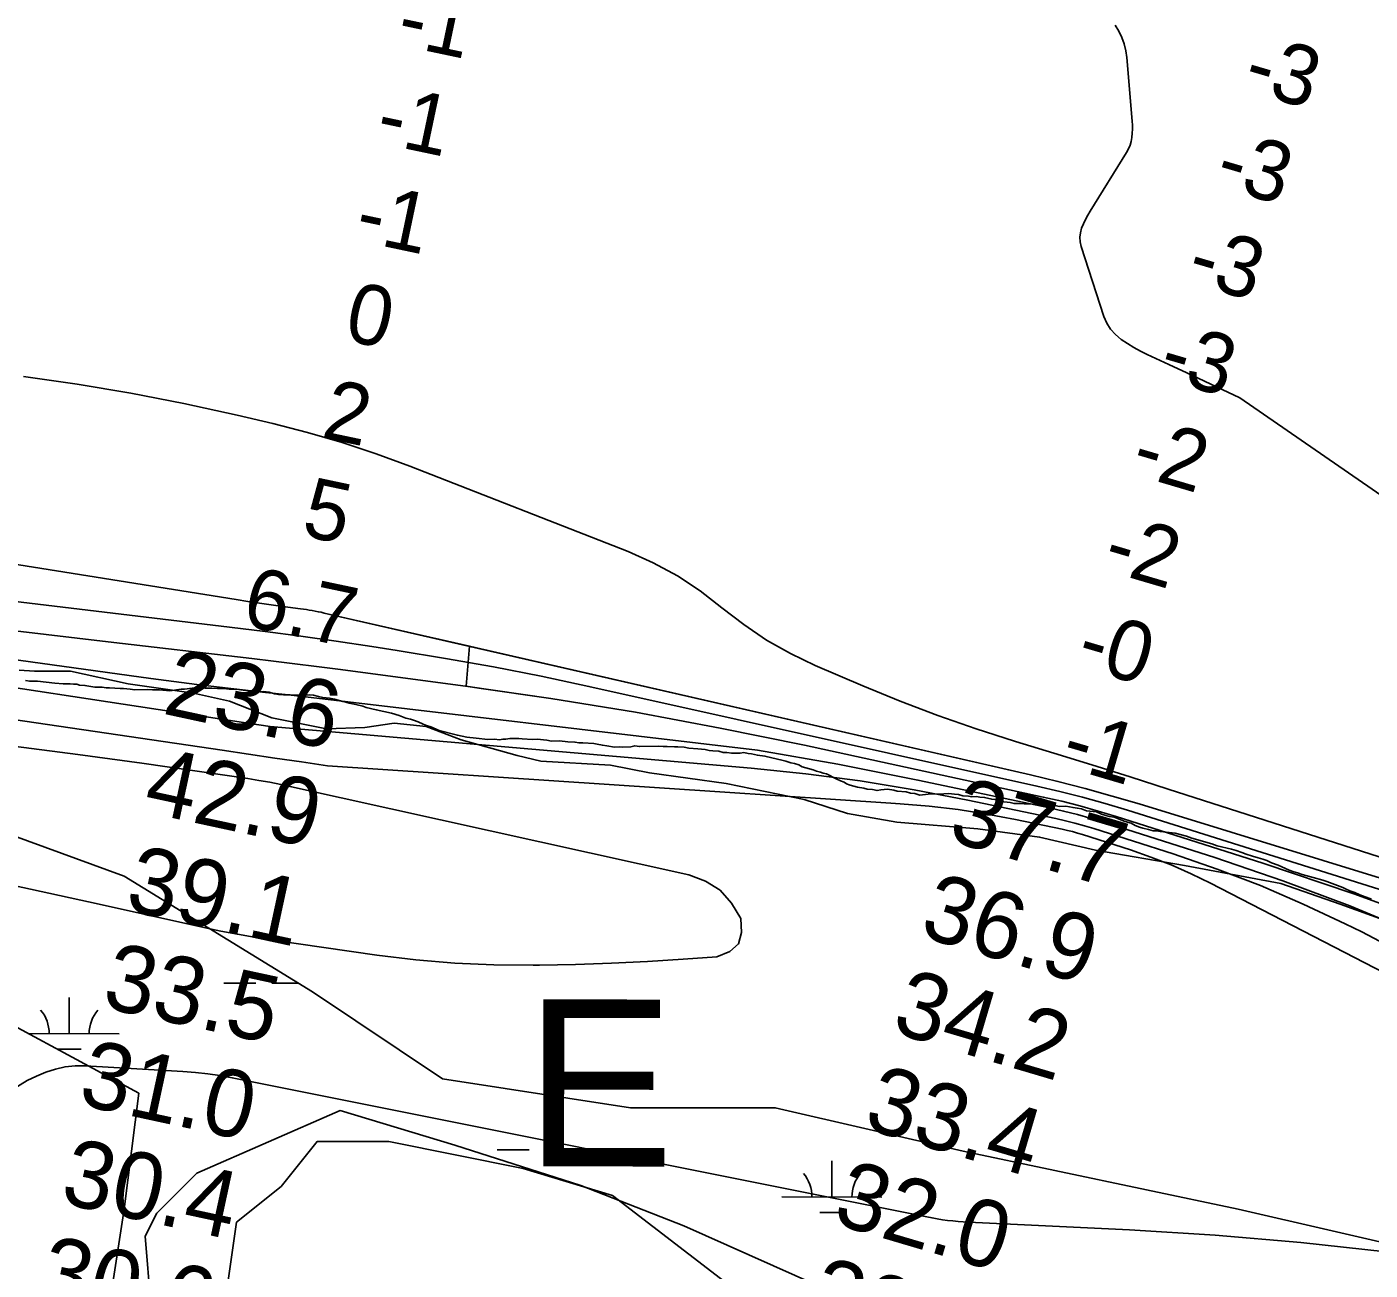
# Model space of a CAD drawing. Extents: x 3219052 to 3256913, y 800770 to 826146.
# Drawn here: x 3234706 to 3236049, y 814457 to 815700 of the extents above; entities that cross this region are included whole.
import ezdxf

# ---------------------------------------------------------------- set-up
doc = ezdxf.new("R2010")
doc.units = 0
for name, color, linetype in [('V-RIVR-EDGE', 7, 'Continuous'), ('V-RIVR-IDEN', 7, 'Continuous'), ('V-RIVR-RANG', 7, 'Continuous'), ('V-SITE-VEGE', 7, 'Continuous'), ('V-TOPO-DPTH', 7, 'Continuous'), ('V-TOPO-MAJR', 7, 'Continuous'), ('V-TOPO-MINR', 7, 'Continuous'), ('V-TOPO-SHOR', 7, 'Continuous'), ('V-TOPO-WATR', 7, 'Continuous'), ('V-WETL-SWMP', 7, 'Continuous')]:
    doc.layers.add(name, color=color, linetype=linetype)

msp = doc.modelspace()

# ---------------------------------------------------------------- linework, layer by layer
at = {"layer": 'V-RIVR-EDGE'}
for points in [[(3234698, 815057.3), (3234713.4, 815056.1), (3234749.4, 815056), (3234807.1, 815043.6), (3234872.3, 815034.3), (3234908.3, 815026.3), (3234950.9, 815009.6), (3235005.5, 814998.4), (3235043.8, 814999.9), (3235073.1, 815004.2), (3235105.1, 815000.9), (3235140.2, 814987.4), (3235196.3, 814971.9), (3235220, 814966.3), (3235289.6, 814962.1), (3235328.7, 814954.5), (3235405.4, 814943.7), (3235483.2, 814927.7), (3235526.7, 814913.7), (3235576.1, 814905.3), (3235657.1, 814898.4), (3235718.8, 814890.3), (3235774.9, 814877.1), (3235863.8, 814861.9)], [(3235863.8, 814861.9), (3235960.2, 814843.9), (3236019.4, 814823.2), (3236113.4, 814789.3), (3236188.5, 814757.9), (3236325.9, 814697.9), (3236414.4, 814656.9), (3236512.7, 814612.4), (3236607.1, 814563.5), (3236663.1, 814531.8), (3236711.3, 814500), (3236764.2, 814472.6), (3236841.6, 814432.5)]]:
    msp.add_lwpolyline(points, dxfattribs=at)
at = {"layer": 'V-SITE-VEGE'}
for points in [[(3234704.3, 815046.9), (3234708.6, 815046.1), (3234716.2, 815046.2), (3234733.8, 815044.2), (3234741.9, 815043.4), (3234749, 815043.5), (3234752.3, 815043.1), (3234755.7, 815043.2), (3234758.5, 815042.3), (3234763.8, 815041.9), (3234773.8, 815040.2), (3234780.9, 815040.3), (3234785.2, 815039.5), (3234788.5, 815039.5), (3234798.9, 815038.8), (3234802.3, 815038.8), (3234808.9, 815038), (3234813.7, 815037.6), (3234826, 815037.9), (3234831.3, 815037.5), (3234838.4, 815037.6), (3234848.8, 815036.4), (3234860.2, 815038), (3234863.5, 815038.1), (3234871.1, 815039.2), (3234877.3, 815039.8), (3234883.9, 815039), (3234890.6, 815039.1), (3234896.3, 815038.7), (3234902.9, 815038.9), (3234908.2, 815038), (3234915.3, 815038.1), (3234922, 815037.3), (3234927.2, 815036.5), (3234931.5, 815036.5), (3234934.3, 815035.6), (3234942.4, 815035.8), (3234948.1, 815035), (3234953.4, 815033.6), (3234957.7, 815032.8), (3234962.4, 815032.4), (3234969.1, 815032.5), (3234972.9, 815032.1), (3234988.5, 815032.4), (3234992.3, 815032), (3234997.6, 815030.7), (3235001.9, 815029.8), (3235008.5, 815029), (3235013.3, 815028.1), (3235021.9, 815025.9), (3235024.7, 815025), (3235028.1, 815024.1), (3235034.8, 815022.8), (3235041.9, 815021.1), (3235045.3, 815019.7), (3235055.3, 815017.5), (3235070.5, 815014), (3235078.2, 815011.8), (3235084.9, 815009.1), (3235089.6, 815008.2), (3235092.5, 815007.3), (3235097.3, 815005.5), (3235102.1, 815003.2), (3235105.4, 815001.9), (3235109.7, 815000.5), (3235118.3, 814996.9), (3235136.5, 814992), (3235146, 814990.3), (3235155.1, 814989), (3235166.9, 814987.8), (3235173.6, 814988), (3235178.4, 814987.6), (3235181.7, 814988.1), (3235185, 814988.2), (3235188.8, 814988.7), (3235197.8, 814988.9), (3235201.1, 814988.5), (3235211.6, 814987.7), (3235216.3, 814988.3), (3235225.8, 814987.1), (3235230.6, 814986.2), (3235238.7, 814986.4), (3235246.8, 814985.6), (3235253.9, 814985.2), (3235258.2, 814984.4), (3235262, 814984.4), (3235272.9, 814983.7), (3235276.2, 814983.3), (3235281.5, 814982), (3235285.8, 814981.6), (3235293.4, 814980.3), (3235298.6, 814980.4), (3235301.9, 814980), (3235310, 814980.6), (3235313.8, 814981.6), (3235318.5, 814980.8), (3235337.5, 814981.1), (3235342.3, 814980.7)], [(3235342.3, 814980.7), (3235346.1, 814980.8), (3235353.7, 814980.5), (3235357, 814980.5), (3235363.2, 814980.2), (3235368, 814979.3), (3235377, 814978.5), (3235384.1, 814977.7), (3235388.4, 814976.9), (3235391.8, 814976.5), (3235397.9, 814976.1), (3235402.2, 814974.8), (3235406, 814974.8), (3235410.8, 814974), (3235419.3, 814974.1), (3235423.1, 814974.7), (3235427.4, 814973.8), (3235430.7, 814973.4), (3235436.5, 814972.1), (3235444.1, 814971.3), (3235456.5, 814968.2), (3235460.8, 814967.3), (3235465.1, 814966), (3235469.8, 814964.6), (3235473.7, 814963.8), (3235478, 814962.4), (3235481.3, 814960.6), (3235492.3, 814957.5), (3235495.6, 814956.1), (3235499.5, 814955.2), (3235502.3, 814954.3), (3235505.7, 814953.5), (3235515.3, 814948.4), (3235519.6, 814946.6), (3235523.4, 814945.2), (3235525.8, 814943.4), (3235529.2, 814942), (3235536.8, 814940.3), (3235543, 814939), (3235546.3, 814938.1), (3235551.6, 814937.7), (3235556.3, 814936.8), (3235560.1, 814937.4), (3235566.7, 814938), (3235572.9, 814937.2), (3235576.3, 814936.3), (3235585.3, 814935.5), (3235589.6, 814934.2), (3235593.9, 814933.8), (3235599.1, 814932), (3235607.2, 814933.1), (3235622.9, 814933.4), (3235627.6, 814933.9), (3235633.8, 814933.1), (3235637.6, 814932.7), (3235641.9, 814931.4), (3235647.6, 814931), (3235650.9, 814930.6), (3235655.7, 814930.7), (3235659, 814930.3), (3235663.8, 814929.9), (3235670.9, 814928.1), (3235674.2, 814927.7), (3235680, 814925.9), (3235689.5, 814924.7), (3235693.3, 814923.8), (3235699.5, 814923.9), (3235703.3, 814923.5), (3235707.1, 814923.6), (3235712.8, 814923.2), (3235724.2, 814922.9), (3235728.9, 814923), (3235738.5, 814920.8), (3235745.1, 814921), (3235752.3, 814919.7), (3235756.5, 814919.3), (3235760.8, 814918.4), (3235765.6, 814916.6), (3235775.6, 814915.4), (3235780.9, 814913.1), (3235784.2, 814912.2), (3235788.5, 814910.9), (3235793.3, 814910), (3235796.6, 814908.7), (3235804.3, 814905.9), (3235810.5, 814904.2), (3235814.3, 814901.9), (3235818.6, 814900), (3235822, 814899.2), (3235827.7, 814897.8), (3235832.5, 814896.5), (3235835.8, 814896.6), (3235839.6, 814895.7), (3235845.3, 814895.3), (3235854.4, 814894.1), (3235865.8, 814891), (3235871.1, 814889.2), (3235891.1, 814883.4), (3235896.4, 814881.6), (3235910.7, 814878.1), (3235915.5, 814876.7)], [(3235915.5, 814876.7), (3235921.2, 814874.9), (3235925.5, 814873.1), (3235931.7, 814871.3), (3235937.4, 814869.5), (3235942.2, 814868.2), (3235946, 814866.9), (3235950.8, 814864.6), (3235957.5, 814862.3), (3235968.5, 814857.3), (3235973.3, 814855.5), (3235976.7, 814854.6), (3235981.5, 814852.8), (3235985.3, 814851.9), (3235992.4, 814849.7), (3236002, 814847), (3236006.3, 814845.7), (3236022.1, 814839.8), (3236024.9, 814838.4), (3236029.2, 814836.6), (3236034, 814834.8), (3236039.3, 814832.5), (3236050.8, 814828)], [(3235408.2, 814442.2), (3235291.7, 814531.9), (3235202.1, 814558.8), (3235067.7, 814585.7), (3234996, 814585.7), (3234960.2, 814540.8), (3234915.4, 814505), (3234906.4, 814442.2)]]:
    msp.add_lwpolyline(points, dxfattribs=at)
at = {"layer": 'V-TOPO-DPTH'}
for points in [[(3236462.6, 814954.5), (3235919.2, 815329.5), (3235901.5, 815337.8), (3235883.7, 815346.1), (3235866, 815354.4), (3235848.2, 815362.7), (3235826.4, 815372.9), (3235819.7, 815376.2), (3235813.1, 815379.8), (3235806.6, 815383.8), (3235800.3, 815387.9), (3235794.7, 815392.7), (3235789.9, 815398), (3235786.2, 815404.2), (3235783.2, 815410.9), (3235760.3, 815480.9), (3235759.3, 815485.5), (3235759, 815490), (3235759.6, 815494.6), (3235760.8, 815499.1), (3235762.7, 815503.5), (3235764.8, 815507.9), (3235767.1, 815512.2), (3235769.5, 815516.3), (3235805.8, 815574.8), (3235807.7, 815578.4), (3235809.3, 815582), (3235810.4, 815585.9), (3235811.2, 815589.9), (3235811.5, 815594), (3235811.8, 815598), (3235811.7, 815602.1), (3235811.5, 815606.2), (3235806, 815669.7), (3235805, 815676.6), (3235803.4, 815683.4), (3235801.1, 815689.9), (3235798.1, 815696.2), (3235794.4, 815702.1)], [(3235794.4, 815702.1), (3235798.1, 815696.2), (3235801.1, 815689.9), (3235803.4, 815683.4), (3235805, 815676.6), (3235806, 815669.7), (3235811.5, 815606.2), (3235811.7, 815602.1), (3235811.8, 815598), (3235811.5, 815594), (3235811.2, 815589.9), (3235810.4, 815585.9), (3235809.3, 815582), (3235807.7, 815578.4), (3235805.8, 815574.8), (3235769.5, 815516.3), (3235767.1, 815512.2), (3235764.8, 815507.9), (3235762.7, 815503.5), (3235760.8, 815499.1), (3235759.6, 815494.6), (3235759, 815490), (3235759.3, 815485.5), (3235760.3, 815480.9), (3235783.2, 815410.9), (3235786.2, 815404.2), (3235789.9, 815398), (3235794.7, 815392.7), (3235800.3, 815387.9), (3235806.6, 815383.8), (3235813.1, 815379.8), (3235819.7, 815376.2), (3235826.4, 815372.9), (3235848.2, 815362.7), (3235866, 815354.4), (3235883.7, 815346.1), (3235901.5, 815337.8), (3235919.2, 815329.5), (3236462.6, 814954.5)], [(3234997.2, 815115.6), (3234994.2, 815116.1), (3234991.2, 815116.7), (3234988.2, 815117.2), (3234985.3, 815117.7), (3234982.3, 815118.1), (3234979.3, 815118.5), (3234961.8, 815120.8), (3234950.1, 815122.5), (3234938.4, 815124.1), (3234926.7, 815125.9), (3234915, 815127.7), (3234266.8, 815231.2)], [(3234997.2, 815115.6), (3234994.2, 815116.1), (3234991.2, 815116.7), (3234988.2, 815117.2), (3234985.3, 815117.7), (3234982.3, 815118.1), (3234979.3, 815118.5), (3234961.8, 815120.8), (3234950.1, 815122.5), (3234938.4, 815124.1), (3234926.7, 815125.9), (3234915, 815127.7), (3234266.8, 815231.2)], [(3237049.1, 814452.9), (3236603.9, 814656.7), (3236572.7, 814670.8), (3236541.3, 814684.5), (3236509.7, 814697.7), (3236478, 814710.7), (3236456.2, 814719.4), (3236413.3, 814735.9), (3236370.2, 814751.7), (3236326.6, 814766.5), (3236282.9, 814780.5), (3235818.3, 814923.4), (3235791.4, 814931.3), (3235764.3, 814938.9), (3235737.1, 814945.9), (3235709.8, 814952.4), (3235003.1, 815114.3), (3235000.1, 815115), (3234997.2, 815115.6)], [(3235148.4, 815081), (3235003.1, 815114.3), (3235000.1, 815115), (3234997.2, 815115.6)], [(3234693.9, 815096.5), (3234787.2, 815085.4), (3234930.9, 815068.7), (3234952.4, 815066.1), (3234973.9, 815063.5), (3234995.4, 815060.8), (3235016.8, 815058), (3235144.6, 815041.1), (3235145.3, 815041), (3235148.4, 815081)], [(3235155.6, 815079.4), (3235148.4, 815081), (3235145.3, 815041), (3235157.7, 815039.2), (3235229.8, 815028.7), (3235314.7, 815015)], [(3237049.1, 814452.9), (3236603.9, 814656.7), (3236572.7, 814670.8), (3236541.3, 814684.5), (3236509.7, 814697.7), (3236478, 814710.7), (3236456.2, 814719.4), (3236413.3, 814735.9), (3236370.2, 814751.7), (3236326.6, 814766.5), (3236282.9, 814780.5), (3235818.3, 814923.4), (3235791.4, 814931.3), (3235764.3, 814938.9), (3235737.1, 814945.9), (3235709.8, 814952.4), (3235155.6, 815079.4)], [(3235314.7, 815015), (3235399.2, 814999.2), (3235483.6, 814982), (3235722.4, 814930.3), (3235740.9, 814926), (3235759.2, 814921.4), (3235777.4, 814916.3), (3235795.5, 814910.8), (3235942.2, 814864.1), (3236033, 814833.5), (3236123.1, 814800.8), (3236212, 814765.2), (3236300.1, 814727.6), (3236512.7, 814632.7), (3236516.6, 814630.9), (3236520.5, 814629.1), (3236524.4, 814627.2), (3236528.2, 814625.2), (3236548.9, 814614.1), (3236562.9, 814606.4), (3236576.8, 814598.5), (3236590.6, 814590.2), (3236931.9, 814382.9)]]:
    msp.add_lwpolyline(points, dxfattribs=at)
at = {"layer": 'V-TOPO-MAJR'}
for points in [[(3234517.2, 815033.4), (3234901.1, 814977), (3234927.5, 814973.1), (3234953.9, 814969.2), (3234980.3, 814965.4), (3235006.6, 814961.5), (3235569.9, 814924.2), (3235579.3, 814923.6), (3235608.3, 814921.2), (3235637.2, 814917.9), (3235666, 814913.3), (3235694.6, 814907.9), (3235741.5, 814898.1), (3235746.6, 814896.9), (3235751.6, 814895.7), (3235756.7, 814894.3), (3235761.6, 814892.8), (3235809.6, 814877.4), (3235830.1, 814870.3), (3235850.4, 814862.4), (3235870.3, 814853.6), (3235889.9, 814844.1), (3236476.3, 814541.6)], [(3236065.4, 814475.4), (3235980.1, 814484.9), (3235894.6, 814492), (3235808.9, 814497.3), (3235647.8, 814505.1), (3235642.5, 814505.4), (3235637.3, 814505.8), (3235632, 814506.3), (3235626.8, 814506.9), (3235621.6, 814507.6), (3235616.4, 814508.4), (3235611.3, 814509.3), (3235606.1, 814510.3), (3234911.1, 814649.6), (3234898.9, 814651.8), (3234886.6, 814653.6), (3234874.3, 814654.9), (3234861.9, 814655.9), (3234764, 814661.6), (3234753.9, 814661.5), (3234744, 814660.6), (3234734.3, 814658.3), (3234724.7, 814655.1), (3234715.3, 814651), (3234706.1, 814646.7), (3234520.6, 814532.1)]]:
    msp.add_lwpolyline(points, dxfattribs=at)
at = {"layer": 'V-TOPO-MINR'}
for points in [[(3235794.4, 815702.1), (3235798.1, 815696.2), (3235801.1, 815689.9), (3235803.4, 815683.4), (3235805, 815676.6), (3235806, 815669.7), (3235811.5, 815606.2), (3235811.7, 815602.1), (3235811.8, 815598), (3235811.5, 815594), (3235811.2, 815589.9), (3235810.4, 815585.9), (3235809.3, 815582), (3235807.7, 815578.4), (3235805.8, 815574.8), (3235769.5, 815516.3), (3235767.1, 815512.2), (3235764.8, 815507.9), (3235762.7, 815503.5), (3235760.8, 815499.1), (3235759.6, 815494.6), (3235759, 815490), (3235759.3, 815485.5), (3235760.3, 815480.9), (3235783.2, 815410.9), (3235786.2, 815404.2), (3235789.9, 815398), (3235794.7, 815392.7), (3235800.3, 815387.9), (3235806.6, 815383.8), (3235813.1, 815379.8), (3235819.7, 815376.2), (3235826.4, 815372.9), (3235848.2, 815362.7), (3235866, 815354.4), (3235883.7, 815346.1), (3235901.5, 815337.8), (3235919.2, 815329.5), (3236462.6, 814954.5)], [(3234702.4, 815350.9), (3234756.1, 815343.1), (3234809.7, 815334.3), (3234862.9, 815323.8), (3234916, 815312.2), (3234951.7, 815303.8), (3234986.5, 815294.8), (3235021, 815284.9), (3235055, 815273.5), (3235088.8, 815261.2), (3235307.2, 815175.8), (3235332.3, 815164.5), (3235356.5, 815151.6), (3235379.3, 815136.4), (3235401.1, 815119.6), (3235422.9, 815102.7), (3235445.6, 815087.3), (3235469.5, 815073.9), (3235494.4, 815061.9), (3235541.9, 815041.6), (3235579.4, 815026.3), (3235617.1, 815011.8), (3235655.3, 814998.6), (3235693.8, 814986.2), (3235694.8, 814985.9), (3235733, 814974.2), (3235771.2, 814962.4), (3235809.3, 814950.4), (3235847.4, 814938.2), (3236516, 814723.9)], [(3234402.1, 815160.8), (3234908.5, 815100.1), (3234944.1, 815095.7), (3234979.7, 815091), (3235015.2, 815086), (3235050.7, 815080.7), (3235076.2, 815076.8), (3235124.4, 815068.9), (3235172.4, 815060.4), (3235220.2, 815051), (3235267.9, 815040.9), (3235716.1, 814941.3), (3235739, 814935.9), (3235761.8, 814930.1), (3235784.4, 814923.8), (3235806.9, 814917), (3236088, 814828.9)], [(3234246.8, 815129.6), (3234829.9, 815048.7), (3234852.7, 815045.7), (3234875.6, 815042.7), (3234898.5, 815040), (3234921.4, 815037.4), (3234944.4, 815034.9), (3234967.3, 815032.4), (3235436.7, 814977.1), (3235517, 814963), (3235597.1, 814947.3), (3235728.8, 814919.5), (3235742.8, 814916.3), (3235756.7, 814912.8), (3235770.5, 814908.9), (3235784.2, 814904.8), (3235894, 814869.7), (3235962, 814846.4), (3236029.3, 814821.4), (3236095.6, 814793.7)], [(3234693.9, 815096.5), (3234787.2, 815085.4), (3234930.9, 815068.7), (3234952.4, 815066.1), (3234973.9, 815063.5), (3234995.4, 815060.8), (3235016.8, 815058), (3235144.6, 815041.1), (3235229.8, 815028.7), (3235314.7, 815015), (3235399.2, 814999.2), (3235483.6, 814982), (3235722.4, 814930.3), (3235740.9, 814926), (3235759.2, 814921.4), (3235777.4, 814916.3), (3235795.5, 814910.8), (3235942.2, 814864.1), (3236033, 814833.5), (3236123.1, 814800.8)], [(3234665.9, 815043.7), (3234937.8, 815002.5), (3234949, 815000.8), (3235430.4, 814959), (3235484.9, 814953.4), (3235539.2, 814946.5), (3235593.2, 814937.6), (3235647, 814927.3), (3235735.1, 814908.8), (3235744.7, 814906.6), (3235754.2, 814904.2), (3235763.6, 814901.6), (3235772.9, 814898.8), (3235852.4, 814873.4), (3235896.3, 814858.2), (3235939.8, 814841.7), (3235982.4, 814823.3), (3236024.6, 814803.6), (3236041.1, 814795.4), (3236464.1, 814572.4)], [(3234692.4, 814981), (3234756.6, 814972.9), (3234820.7, 814964.1), (3234926.7, 814948.7), (3234937.7, 814946.9), (3234948.7, 814945), (3234959.7, 814942.9), (3234970.6, 814940.6), (3235368, 814852.5), (3235384.7, 814846), (3235399.3, 814837)], [(3235399.3, 814837), (3235410.6, 814824.1), (3235419.8, 814808.7), (3235420.7, 814794.9), (3235417.7, 814783.5), (3235408.8, 814775.8), (3235396, 814770.5), (3235362.4, 814768), (3235326.5, 814765.8), (3235290.6, 814764), (3235254.6, 814762.8), (3235218.6, 814762.1), (3235212.1, 814762), (3235172.9, 814762.5), (3235133.7, 814764.2), (3235094.7, 814767.6), (3235055.8, 814772.3), (3234949.9, 814787.5), (3234933.1, 814790.2), (3234916.3, 814793), (3234899.6, 814796.3), (3234882.9, 814799.8), (3234778.2, 814823.1), (3234709.2, 814838.3), (3234640.1, 814853.1)]]:
    msp.add_lwpolyline(points, dxfattribs=at)
at = {"layer": 'V-TOPO-SHOR'}
msp.add_lwpolyline([(3234829.7, 814422.3), (3234824.1, 814491.1), (3234835.6, 814514), (3234875.8, 814554.1), (3235019.3, 814616.8), (3235133.8, 814582.2), (3235259.8, 814541.8), (3235362.9, 814501.5), (3235517.6, 814432.4)], dxfattribs=at)
at = {"layer": 'V-TOPO-WATR'}
msp.add_lwpolyline([(3234266.8, 815231.2), (3234915, 815127.7), (3234926.7, 815125.9), (3234938.4, 815124.1), (3234950.1, 815122.5), (3234961.8, 815120.8), (3234979.3, 815118.5), (3234982.3, 815118.1), (3234985.3, 815117.7), (3234988.2, 815117.2), (3234991.2, 815116.7), (3234994.2, 815116.1), (3234997.2, 815115.6), (3235000.1, 815115), (3235003.1, 815114.3), (3235709.8, 814952.4), (3235737.1, 814945.9), (3235764.3, 814938.9), (3235791.4, 814931.3), (3235818.3, 814923.4), (3236282.9, 814780.5)], dxfattribs=at)
at = {"layer": 'V-WETL-SWMP'}
for p, q in [((3234902.7, 814744.2), (3234934.7, 814744.1)), ((3234950.7, 814744.1), (3234977.2, 814744)), ((3234748, 814693.7), (3234748.1, 814729.7)), ((3234706.6, 814693.8), (3234798, 814693.6)), ((3234736, 814678.3), (3234760, 814678.3)), ((3235176.3, 814577.4), (3235208.3, 814577.4)), ((3235224.3, 814577.3), (3235256.3, 814577.3)), ((3235272.3, 814577.2), (3235304.3, 814577.1)), ((3235511, 814530.3), (3235511.1, 814566.3)), ((3235461, 814530.4), (3235561, 814530.2)), ((3235499, 814514.9), (3235523, 814514.8))]:
    msp.add_line(p, q, dxfattribs=at)
for points in [[(3234774.2, 814329.8), (3234803.2, 814518.1), (3234817.6, 814634), (3234629.5, 814735.4), (3234282.2, 814735.4), (3234253.3, 814822.3), (3234398, 814880.2), (3234644, 814909.2), (3234803.2, 814851.2), (3234991.3, 814735.4), (3235121.5, 814648.5), (3235309.6, 814619.5), (3235454.3, 814619.5), (3235642.4, 814576), (3235917.4, 814518.1), (3236105.5, 814474.7), (3236221.3, 814503.6), (3236380.5, 814532.6), (3236525.2, 814503.6), (3236742.2, 814373.3)], [(3235408.2, 814442.2), (3235291.7, 814531.9), (3235202.1, 814558.8), (3235067.7, 814585.7), (3234996, 814585.7), (3234960.2, 814540.8), (3234915.4, 814505), (3234906.4, 814442.2)]]:
    msp.add_lwpolyline(points, dxfattribs=at)
for centre, start, end in [((3234692.8, 814694.3), 359.1081, 40.6518), ((3234803.3, 814694.1), 139.1081, 180.6517), ((3235455.8, 814530.9), 359.1081, 40.6518), ((3235566.3, 814530.6), 139.1081, 180.6517)]:
    msp.add_arc(centre, 35.2, start, end, dxfattribs=at)

# ---------------------------------------------------------------- texts
at = {"layer": 'V-RIVR-IDEN'}
msp.add_text('E', height=167, rotation=359.9463, dxfattribs=at).set_placement((3235204, 814560.9))
at = {"layer": 'V-RIVR-RANG'}
for s, height, rotation, p in [('-1', 60, 348.0996, (3235073.9, 815683.1)), ('-3', 60, 343.5887, (3235920.3, 815638.1)), ('-1', 60, 348.0996, (3235053, 815585.3)), ('-3', 60, 343.5887, (3235892.2, 815542.2)), ('-1', 60, 348.0996, (3235032.1, 815487.5)), ('-3', 60, 343.5887, (3235864, 815446.2)), ('0', 60, 348.0996, (3235021.5, 815387.6)), ('-3', 60, 343.5887, (3235835.9, 815350.2)), ('2', 60, 348.0996, (3234999, 815290.1)), ('-2', 60, 343.5887, (3235808.2, 815254.2)), ('5', 60, 348.0996, (3234979, 815192.1)), ('-2', 60, 343.5887, (3235780.1, 815158.2)), ('6.7', 60, 348.0996, (3234919.3, 815102.5)), ('-0', 60, 343.5887, (3235753.5, 815061.8)), ('23.6', 67, 347.8183, (3234840.1, 815014)), ('-1', 60, 343.5887, (3235738.1, 814962.1)), ('42.9', 67, 347.8183, (3234820.8, 814915.9)), ('37.7', 67, 343.5183, (3235625.5, 814887.5)), ('39.1', 67, 347.8183, (3234802.5, 814817.5)), ('36.9', 67, 343.5183, (3235597.1, 814791.6)), ('33.5', 67, 347.8183, (3234779.3, 814720.2)), ('34.2', 67, 343.5183, (3235569.2, 814695.6)), ('31.0', 67, 347.8183, (3234755.6, 814623.1)), ('33.4', 67, 343.5183, (3235541, 814599.6)), ('30.4', 67, 347.8183, (3234737.6, 814524.6)), ('32.0', 67, 343.5183, (3235510.1, 814504.5)), ('30.6', 67, 347.8183, (3234714.9, 814427.2)), ('30.3', 67, 343.5183, (3235484.8, 814407.7))]:
    msp.add_text(s, height=height, rotation=rotation, dxfattribs=at).set_placement(p)

doc.saveas('drawing.dxf')
